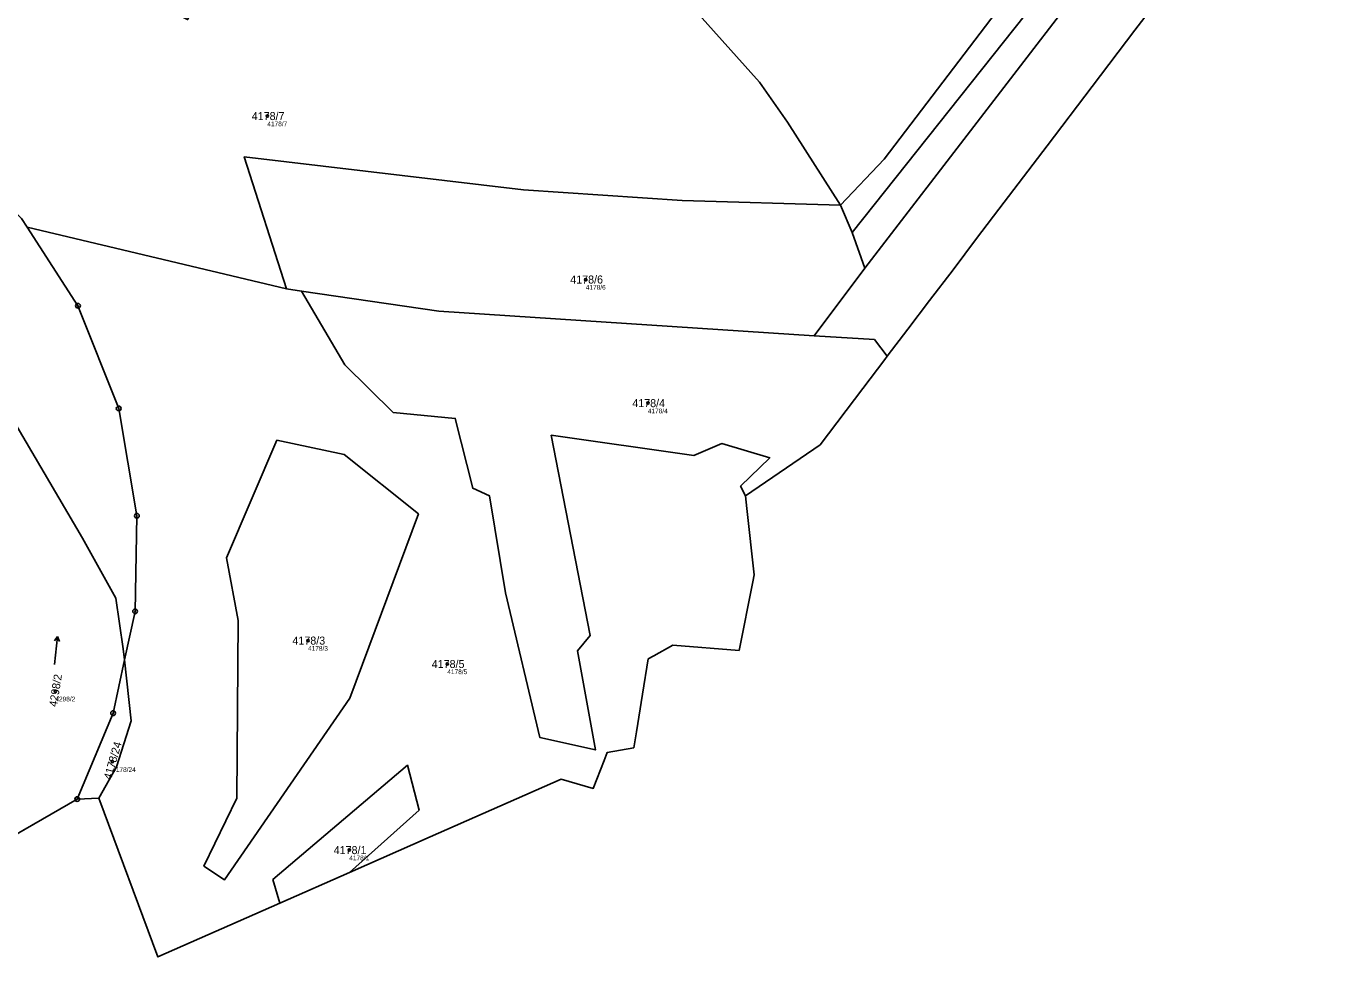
# Model space of a CAD drawing. Extents: x -739214 to -733252, y -1147612 to -1142842.
# Drawn here: x -736154.1 to -735876.6, y -1147551.5 to -1147353.9 of the extents above; entities that cross this region are included whole.
import ezdxf

# ---------------------------------------------------------------- set-up
doc = ezdxf.new("R2010")
doc.units = 0
for name, color, linetype in [('Definiční body', 7, 'Continuous'), ('Hranice parcel', 7, 'Continuous'), ('Parcelní čísla', 7, 'Continuous'), ('Polygon ku', 7, 'Continuous'), ('Polygon parcely', 7, 'Continuous'), ('Značky bodu BP', 7, 'Continuous'), ('Značky kultur', 7, 'Continuous')]:
    doc.layers.add(name, color=color, linetype=linetype)

msp = doc.modelspace()

# ---------------------------------------------------------------- linework, layer by layer
at = {"layer": 'Definiční body'}
for centre in [(-736102.85, -1147372.95), (-736035.22, -1147407.65), (-736022.05, -1147433.9), (-736094.21, -1147484.31), (-736064.63, -1147489.28), (-736147.86, -1147495.06), (-736135.78, -1147510.05), (-736085.45, -1147528.8)]:
    msp.add_circle(centre, 0.25, dxfattribs=at)
at = {"layer": 'Hranice parcel'}
for p, q in [((-735909.02, -1147342.08), (-735918.63, -1147354.73)), ((-735918.63, -1147354.73), (-735927.71, -1147366.69)), ((-735927.71, -1147366.69), (-735937.28, -1147379.29)), ((-735937.28, -1147379.29), (-735946.36, -1147391.25)), ((-735946.36, -1147391.25), (-735952.23, -1147398.97)), ((-735978.68, -1147397.7), (-735981.17, -1147391.86)), ((-736155.07, -1147394.68), (-736153.87, -1147396.53)), ((-736098.76, -1147409.62), (-736153.87, -1147396.53)), ((-736153.87, -1147396.53), (-736143.06, -1147413.22)), ((-735975.98, -1147405.23), (-735978.68, -1147397.7)), ((-735952.23, -1147398.97), (-735957.24, -1147405.56)), ((-735986.72, -1147419.63), (-735975.98, -1147405.23)), ((-735957.24, -1147405.56), (-735962.24, -1147412.14)), ((-736095.59, -1147410.1), (-736098.76, -1147409.62)), ((-735962.24, -1147412.14), (-735966.85, -1147418.21)), ((-735966.85, -1147418.21), (-735971.2, -1147423.94)), ((-735971.73, -1147424.64), (-735976.41, -1147430.81)), ((-735971.2, -1147423.94), (-735971.73, -1147424.64)), ((-735976.41, -1147430.81), (-735985.45, -1147442.72)), ((-735985.45, -1147442.72), (-736001.29, -1147453.6)), ((-736001.29, -1147453.6), (-736001, -1147456.29)), ((-735999.77, -1147471.87), (-736002.67, -1147486.39)), ((-736130.94, -1147478.1), (-736133.16, -1147488.42)), ((-736133.16, -1147488.42), (-736135.59, -1147499.72)), ((-736023.19, -1147495.71), (-736024.48, -1147503.66)), ((-736135.59, -1147499.72), (-736143.23, -1147517.97)), ((-736031.33, -1147509.74), (-736033.65, -1147515.71)), ((-736040.47, -1147513.73), (-736068.27, -1147525.98)), ((-736033.65, -1147515.71), (-736040.47, -1147513.73)), ((-736143.23, -1147517.97), (-736186.5, -1147542.9)), ((-736138.61, -1147517.77), (-736143.23, -1147517.97)), ((-736126.07, -1147551.46), (-736138.61, -1147517.77)), ((-736068.27, -1147525.98), (-736085.39, -1147533.53)), ((-736100.19, -1147540.05), (-736085.39, -1147533.53)), ((-736100.19, -1147540.05), (-736126.07, -1147551.46))]:
    msp.add_line(p, q, dxfattribs=at)
for points in [[(-735854.96, -1147240.66), (-735884.44, -1147279.15), (-735978.68, -1147397.7)], [(-735850.42, -1147243.8), (-735872.65, -1147272.82), (-735925.47, -1147339.5), (-735975.98, -1147405.23)], [(-735981.17, -1147391.86), (-735971.9, -1147382.09), (-735922.07, -1147316.67)], [(-735981.17, -1147391.86), (-735992.39, -1147374.26), (-735998.36, -1147365.74), (-736022.1, -1147339.15)], [(-736222.54, -1147369.05), (-736208.85, -1147367.74), (-736198.69, -1147372.78), (-736181.85, -1147394.88), (-736142.09, -1147462.56), (-736135, -1147475.28), (-736133.45, -1147486.07), (-736133.16, -1147488.42)], [(-735981.17, -1147391.86), (-736014.79, -1147390.9), (-736048.47, -1147388.6), (-736107.76, -1147381.57), (-736098.76, -1147409.62)], [(-735986.72, -1147419.63), (-736066.42, -1147414.35), (-736095.59, -1147410.1)], [(-736095.59, -1147410.1), (-736086.4, -1147425.74), (-736076.11, -1147435.9), (-736062.94, -1147437.13), (-736059.23, -1147451.95), (-736055.68, -1147453.56), (-736052.25, -1147474.14), (-736044.98, -1147504.89), (-736033.2, -1147507.51), (-736037, -1147486.46), (-736034.32, -1147483.24), (-736042.55, -1147440.7), (-736012.27, -1147444.99), (-736006.33, -1147442.48), (-735996.18, -1147445.5), (-736002.35, -1147451.54), (-736001.29, -1147453.6)], [(-736143.06, -1147413.22), (-736134.42, -1147435.02), (-736130.56, -1147457.81), (-736130.94, -1147478.1)], [(-735971.2, -1147423.94), (-735973.95, -1147420.39), (-735986.72, -1147419.63)], [(-736086.55, -1147444.78), (-736100.82, -1147441.76), (-736111.52, -1147466.73), (-736109.05, -1147480.05), (-736109.33, -1147517.78), (-736116.32, -1147532.19), (-736111.93, -1147535.08), (-736085.32, -1147496.51), (-736070.78, -1147457.4), (-736086.55, -1147444.78)], [(-736001, -1147456.29), (-735999.47, -1147470.36), (-735999.77, -1147471.87)], [(-736002.67, -1147486.39), (-736016.73, -1147485.29), (-736020.76, -1147487.53)], [(-736133.16, -1147488.42), (-736131.79, -1147501.38), (-736134.87, -1147511.12), (-736138.61, -1147517.77)], [(-736020.76, -1147487.53), (-736021.97, -1147488.21), (-736023.19, -1147495.71)], [(-736024.48, -1147503.66), (-736025.03, -1147507.05), (-736030.69, -1147508.09), (-736031.33, -1147509.74)], [(-736085.39, -1147533.53), (-736070.58, -1147520.32), (-736073.09, -1147510.79), (-736101.67, -1147535.07), (-736100.19, -1147540.05)]]:
    msp.add_lwpolyline(points, dxfattribs=at)
at = {"layer": 'Polygon ku'}
msp.add_lwpolyline([(-736186.5, -1147542.9), (-736143.23, -1147517.97), (-736138.61, -1147517.77), (-736126.07, -1147551.46), (-736100.19, -1147540.05), (-736085.39, -1147533.53), (-736068.27, -1147525.98), (-736040.47, -1147513.73), (-736033.65, -1147515.71), (-736031.33, -1147509.74), (-736030.69, -1147508.09), (-736025.03, -1147507.05), (-736024.48, -1147503.66), (-736023.19, -1147495.71), (-736021.97, -1147488.21), (-736020.76, -1147487.53), (-736016.73, -1147485.29), (-736002.67, -1147486.39), (-735999.77, -1147471.87), (-735999.47, -1147470.36), (-736001, -1147456.29), (-736001.29, -1147453.6), (-735985.45, -1147442.72), (-735976.41, -1147430.81), (-735971.73, -1147424.64), (-735971.2, -1147423.94), (-735966.85, -1147418.21), (-735962.24, -1147412.14), (-735957.24, -1147405.56), (-735952.23, -1147398.97), (-735946.36, -1147391.25), (-735937.28, -1147379.29), (-735927.71, -1147366.69), (-735918.63, -1147354.73), (-735909.02, -1147342.08)], dxfattribs=at)
at = {"layer": 'Polygon parcely'}
for points in [[(-735882.45, -1147267.66), (-735901.78, -1147290.26), (-735908.35, -1147298.75), (-735922.07, -1147316.67), (-735971.9, -1147382.09), (-735981.17, -1147391.86), (-735978.68, -1147397.7), (-735884.44, -1147279.15), (-735854.96, -1147240.66), (-735858.31, -1147238.14), (-735858.9, -1147238.77), (-735876.85, -1147261.04)], [(-735884.44, -1147279.15), (-735978.68, -1147397.7), (-735975.98, -1147405.23), (-735925.47, -1147339.5), (-735872.65, -1147272.82), (-735850.42, -1147243.8), (-735852.44, -1147242.21), (-735854.96, -1147240.66)], [(-735925.47, -1147339.5), (-735975.98, -1147405.23), (-735986.72, -1147419.63), (-735973.95, -1147420.39), (-735971.2, -1147423.94), (-735966.85, -1147418.21), (-735962.24, -1147412.14), (-735957.24, -1147405.56), (-735952.23, -1147398.97), (-735946.36, -1147391.25), (-735937.28, -1147379.29), (-735927.71, -1147366.69), (-735918.63, -1147354.73), (-735909.02, -1147342.08), (-735899.4, -1147329.42), (-735894.92, -1147323.52), (-735853.2, -1147268.59), (-735837.78, -1147252.59), (-735850.42, -1147243.8), (-735872.65, -1147272.82)], [(-736208.85, -1147367.74), (-736198.69, -1147372.78), (-736181.85, -1147394.88), (-736142.09, -1147462.56), (-736135, -1147475.28), (-736133.45, -1147486.07), (-736133.16, -1147488.42), (-736130.94, -1147478.1), (-736130.56, -1147457.81), (-736134.42, -1147435.02), (-736143.06, -1147413.22), (-736153.87, -1147396.53), (-736155.07, -1147394.68), (-736164.88, -1147384.68), (-736169.79, -1147379.65), (-736215.05, -1147341.6), (-736230.56, -1147328.43), (-736287.11, -1147280.88), (-736289.33, -1147312.66), (-736264.82, -1147333.39), (-736238.97, -1147355.21), (-736235.61, -1147358.04), (-736222.54, -1147369.05)], [(-735981.17, -1147391.86), (-735971.9, -1147382.09), (-735922.07, -1147316.67), (-735954.69, -1147310.34), (-735957.83, -1147295.3), (-735959.58, -1147295.18), (-736025.38, -1147294.73), (-736063.42, -1147294.23), (-736043.46, -1147309.6), (-736039.12, -1147312.94), (-736022.1, -1147339.15), (-735998.36, -1147365.74), (-735992.39, -1147374.26)], [(-736142.9, -1147328.69), (-736143.52, -1147328.57), (-736172.81, -1147323.43), (-736165.97, -1147376.29), (-736164.88, -1147384.68), (-736155.07, -1147394.68), (-736153.87, -1147396.53), (-736098.76, -1147409.62), (-736107.76, -1147381.57), (-736048.47, -1147388.6), (-736014.79, -1147390.9), (-735981.17, -1147391.86), (-735992.39, -1147374.26), (-735998.36, -1147365.74), (-736022.1, -1147339.15), (-736054.61, -1147334.7), (-736057.39, -1147340.96), (-736110.26, -1147334.45), (-736119.79, -1147352.45), (-736142.94, -1147340.72)], [(-736186.5, -1147542.9), (-736143.23, -1147517.97), (-736135.59, -1147499.72), (-736133.16, -1147488.42), (-736133.45, -1147486.07), (-736135, -1147475.28), (-736142.09, -1147462.56), (-736181.85, -1147394.88), (-736198.69, -1147372.78), (-736208.85, -1147367.74), (-736222.54, -1147369.05), (-736198.04, -1147389.69), (-736192.24, -1147394.26), (-736177.39, -1147408.24), (-736173.07, -1147414.1), (-736165.94, -1147425.15), (-736158.87, -1147443.61), (-736156.23, -1147467.8), (-736158.76, -1147486.59), (-736163.13, -1147497.62), (-736167.25, -1147508.02), (-736185.77, -1147541.41)], [(-735978.68, -1147397.7), (-735981.17, -1147391.86), (-736014.79, -1147390.9), (-736048.47, -1147388.6), (-736107.76, -1147381.57), (-736098.76, -1147409.62), (-736095.59, -1147410.1), (-736066.42, -1147414.35), (-735986.72, -1147419.63), (-735975.98, -1147405.23)], [(-736143.06, -1147413.22), (-736134.42, -1147435.02), (-736130.56, -1147457.81), (-736130.94, -1147478.1), (-736133.16, -1147488.42), (-736131.79, -1147501.38), (-736134.87, -1147511.12), (-736138.61, -1147517.77), (-736126.07, -1147551.46), (-736100.19, -1147540.05), (-736101.67, -1147535.07), (-736073.09, -1147510.79), (-736070.58, -1147520.32), (-736085.39, -1147533.53), (-736068.27, -1147525.98), (-736040.47, -1147513.73), (-736033.65, -1147515.71), (-736031.33, -1147509.74), (-736030.69, -1147508.09), (-736025.03, -1147507.05), (-736024.48, -1147503.66), (-736023.19, -1147495.71), (-736021.97, -1147488.21), (-736020.76, -1147487.53), (-736016.73, -1147485.29), (-736002.67, -1147486.39), (-735999.77, -1147471.87), (-735999.47, -1147470.36), (-736001, -1147456.29), (-736001.29, -1147453.6), (-736002.35, -1147451.54), (-735996.18, -1147445.5), (-736006.33, -1147442.48), (-736012.27, -1147444.99), (-736042.55, -1147440.7), (-736034.32, -1147483.24), (-736037, -1147486.46), (-736033.2, -1147507.51), (-736044.98, -1147504.89), (-736052.25, -1147474.14), (-736055.68, -1147453.56), (-736059.23, -1147451.95), (-736062.94, -1147437.13), (-736076.11, -1147435.9), (-736086.4, -1147425.74), (-736095.59, -1147410.1), (-736098.76, -1147409.62), (-736153.87, -1147396.53)], [(-736059.23, -1147451.95), (-736055.68, -1147453.56), (-736052.25, -1147474.14), (-736044.98, -1147504.89), (-736033.2, -1147507.51), (-736037, -1147486.46), (-736034.32, -1147483.24), (-736042.55, -1147440.7), (-736012.27, -1147444.99), (-736006.33, -1147442.48), (-735996.18, -1147445.5), (-736002.35, -1147451.54), (-736001.29, -1147453.6), (-735985.45, -1147442.72), (-735976.41, -1147430.81), (-735971.73, -1147424.64), (-735971.2, -1147423.94), (-735973.95, -1147420.39), (-735986.72, -1147419.63), (-736066.42, -1147414.35), (-736095.59, -1147410.1), (-736086.4, -1147425.74), (-736076.11, -1147435.9), (-736062.94, -1147437.13)], [(-736086.55, -1147444.78), (-736100.82, -1147441.76), (-736111.52, -1147466.73), (-736109.05, -1147480.05), (-736109.33, -1147517.78), (-736116.32, -1147532.19), (-736111.93, -1147535.08), (-736085.32, -1147496.51), (-736070.78, -1147457.4)], [(-736086.55, -1147444.78), (-736070.78, -1147457.4), (-736085.32, -1147496.51), (-736111.93, -1147535.08), (-736116.32, -1147532.19), (-736109.33, -1147517.78), (-736109.05, -1147480.05), (-736111.52, -1147466.73), (-736100.82, -1147441.76)], [(-736143.23, -1147517.97), (-736138.61, -1147517.77), (-736134.87, -1147511.12), (-736131.79, -1147501.38), (-736133.16, -1147488.42), (-736135.59, -1147499.72)], [(-736070.58, -1147520.32), (-736073.09, -1147510.79), (-736101.67, -1147535.07), (-736100.19, -1147540.05), (-736085.39, -1147533.53)]]:
    msp.add_lwpolyline(points, close=True, dxfattribs=at)
at = {"layer": 'Značky bodu BP'}
for centre, radius in [((-736143.06, -1147413.22), 0.5), ((-736143.06, -1147413.22), 0.0303), ((-736134.42, -1147435.02), 0.5), ((-736134.42, -1147435.02), 0.0303), ((-736130.56, -1147457.81), 0.5), ((-736130.56, -1147457.81), 0.0303), ((-736130.94, -1147478.1), 0.5), ((-736130.94, -1147478.1), 0.0303), ((-736135.59, -1147499.72), 0.5), ((-736135.59, -1147499.72), 0.0303), ((-736143.23, -1147517.97), 0.5), ((-736143.23, -1147517.97), 0.0303)]:
    msp.add_circle(centre, radius, dxfattribs=at)
at = {"layer": 'Značky kultur'}
for p, q in [((-736148.04, -1147489.42), (-736147.42, -1147483.45)), ((-736147.42, -1147483.45), (-736148.02, -1147484.37)), ((-736147.42, -1147483.45), (-736147.02, -1147484.47))]:
    msp.add_line(p, q, dxfattribs=at)

# ---------------------------------------------------------------- texts
at = {"layer": 'Definiční body'}
for s, p in [('4178/7', (-736102.85, -1147375.11)), ('4178/6', (-736035.22, -1147409.81)), ('4178/4', (-736022.05, -1147436.06)), ('4178/3', (-736094.21, -1147486.47)), ('4178/5', (-736064.63, -1147491.44)), ('4298/2', (-736147.86, -1147497.22)), ('4178/24', (-736135.78, -1147512.21)), ('4178/1', (-736085.45, -1147530.96))]:
    msp.add_text(s, height=1, dxfattribs=at).set_placement(p)
at = {"layer": 'Parcelní čísla'}
for s, p in [('4178/7', (-736106.16, -1147373.8)), ('4178/6', (-736038.53, -1147408.5)), ('4178/4', (-736025.35, -1147434.75)), ('4178/3', (-736097.52, -1147485.16)), ('4178/5', (-736067.94, -1147490.13)), ('4178/1', (-736088.76, -1147529.65))]:
    msp.add_text(s, height=1.7, dxfattribs=at).set_placement(p)
for s, rotation, p in [('4298/2', 81, (-736147.54, -1147498.46)), ('4178/24', 74, (-736136.02, -1147513.97))]:
    msp.add_text(s, height=1.7, rotation=rotation, dxfattribs=at).set_placement(p)

doc.saveas('drawing.dxf')
